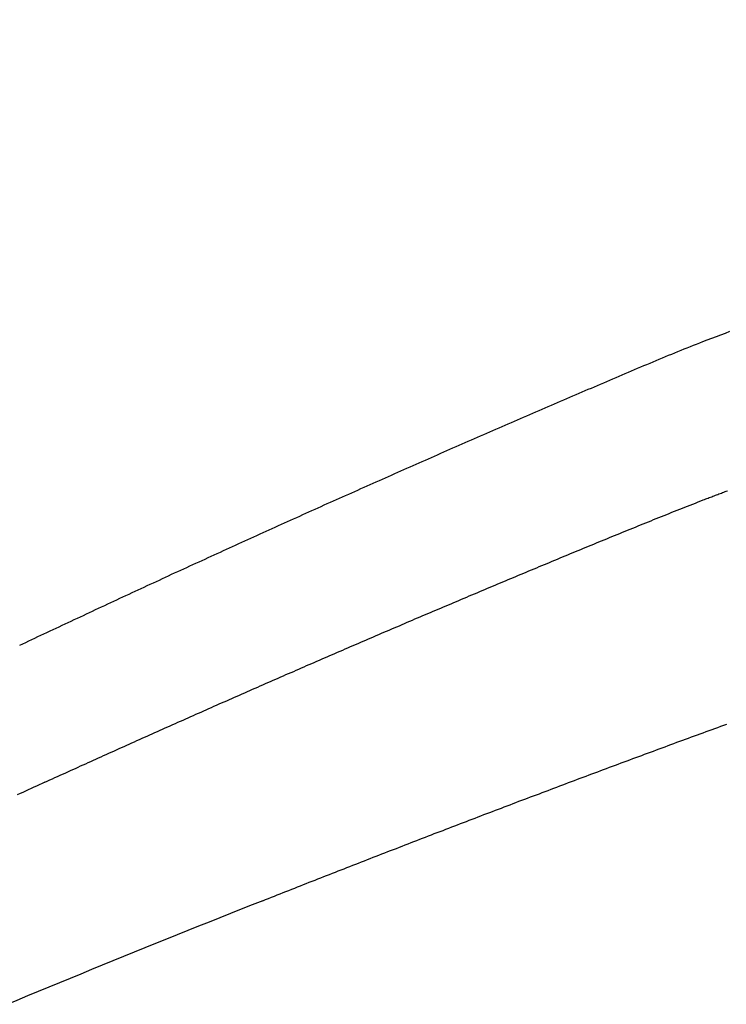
# Model space of a CAD drawing. Header units: millimetres. Extents: x -604189 to 881711, y -381903 to -7297.
# Tile 283 of 656: x -588013 to -587944, y -163963 to -163868. Entities that reach past the tile are written whole.
import ezdxf

# ---------------------------------------------------------------- set-up
doc = ezdxf.new("R2010")
doc.units = ezdxf.units.MM
doc.header["$LTSCALE"] = 100
doc.linetypes.add('0.5_0.5', pattern=[1, 0.5, -0.5])
doc.linetypes.add('ACAD_ISO04W100', pattern=[30.5, 24, -3, 0.5, -3])
doc.layers.get('Defpoints').update_dxf_attribs({"color": 30})
doc.layers.add('OPIS', color=7, linetype='Continuous')
doc.layers.add('strop osie', color=80, linetype='ACAD_ISO04W100', lineweight=5)
doc.styles.get("Standard").update_dxf_attribs({"font": 'romans.shx', "width": 0.5})
doc.dimstyles.new('1 50', dxfattribs={"dimtxt": 150, "dimasz": 80, "dimexe": 1, "dimexo": 1, "dimgap": 20, "dimtad": 1, "dimdec": 0, "dimlfac": 0.1, "dimtxsty": 'Standard', "dimblk": 'ARCHTICK', "dimcen": 200, "dimclrd": 2, "dimadec": 1, "dimazin": 0, "dimtfac": 1, "dimtdec": 0, "dimtmove": 0, "dimatfit": 3, "dimldrblk": 'ARCHTICK', "dimfxl": 120, "dimfxlon": 1, "dimtfill": 1, "dimarcsym": 0})

# ---------------------------------------------------------------- blocks, each defined once
blk = doc.blocks.new('_ArchTick')
at = {"layer": 'strop osie', "color": 0, "const_width": 0.15}
blk.add_lwpolyline([(-0.5, -0.5), (0.5, 0.5)], dxfattribs=at)
blk = doc.blocks.new('*D3294')
at = {"layer": 'Defpoints', "color": 0, "linetype": 'ByBlock', "lineweight": 5, "transparency": 16777216}
for p in [(-595783.126, -159420.303), (-593748.924, -159420.303), (-552118.935, -179940.303)]:
    blk.add_point(p, dxfattribs=at)
at = {"layer": 'OPIS', "color": 0, "linetype": 'Continuous', "lineweight": -2, "transparency": 16777216}
for p, q in [((-595723.126, -159420.303), (-595784.126, -159420.303)), ((-595723.126, -179940.303), (-595784.126, -179940.303))]:
    blk.add_line(p, q, dxfattribs=at)
at = {"layer": 'OPIS', "color": 2, "lineweight": -2, "transparency": 16777216}
blk.add_line((-595783.126, -179940.303), (-595783.126, -159420.303), dxfattribs=at)
at = {"layer": 'OPIS', "color": 2, "linetype": 'ByBlock', "lineweight": -2, "transparency": 16777216, "xscale": 80, "yscale": 80, "zscale": 80}
for p, rotation in [((-595783.126, -159420.303), 90), ((-595783.126, -179940.303), 270)]:
    blk.add_blockref('_ArchTick', p, dxfattribs=dict(at, rotation=rotation))
at = {"layer": 'OPIS', "color": 0, "linetype": 'ByBlock', "lineweight": 13, "transparency": 16777216, "insert": (-595878.126, -169680.303), "char_height": 150, "attachment_point": 5, "rotation": 90, "bg_fill": 3, "box_fill_scale": 1.1, "bg_fill_color": 256, "bg_fill_true_color": 13158600, "bg_fill_transparency": 0}
blk.add_mtext('2052', dxfattribs=at)

msp = doc.modelspace()

# ---------------------------------------------------------------- hatches: boundary and pattern name
at = {"layer": 'OPIS', "linetype": 'ByBlock', "lineweight": 15}
h = msp.add_hatch(dxfattribs=at)
h.set_pattern_fill('ANSI37', color=0, scale=80, angle=45)
h.set_pattern_definition([(90, (-306927.96, 32475.8), (-254, 0), []), (180, (-306927.96, 32475.8), (-3e-14, -254), [])])
edge = h.paths.add_edge_path()
edge.add_arc((-587934.086, -167378.931), 50, 0, 90)
edge.add_line((-587934.086, -167328.931), (-588139.086, -167328.93))
edge.add_arc((-588139.086, -167378.93), 50, 89.99957, 180)
edge.add_line((-588189.086, -167378.93), (-588189.086, -167822.93))
edge.add_arc((-588139.086, -167822.93), 50, 180, 270)
edge.add_line((-588139.086, -167872.93), (-587934.085, -167872.931))
edge.add_arc((-587934.086, -167822.931), 50, 270.00137, 360)
edge.add_line((-587884.086, -167822.931), (-587884.086, -167378.931))
edge = h.paths.add_edge_path()
edge.add_arc((-587934.086, -167378.931), 50, 0, 90)
edge.add_line((-587934.086, -167328.931), (-588139.086, -167328.93))
edge.add_arc((-588139.086, -167378.93), 50, 89.99957, 180)
edge.add_line((-588189.086, -167378.93), (-588189.086, -167822.93))
edge.add_arc((-588139.086, -167822.93), 50, 180, 270)
edge.add_line((-588139.086, -167872.93), (-587934.085, -167872.931))
edge.add_arc((-587934.086, -167822.931), 50, 270.00137, 360)
edge.add_line((-587884.086, -167822.931), (-587884.086, -167378.931))
edge = h.paths.add_edge_path()
edge.add_line((-588244.087, -167300.93), (-587769.086, -167300.93))
edge.add_line((-587769.086, -167300.93), (-587769.086, -167900.93))
edge.add_line((-587769.086, -167900.93), (-588243.789, -167900.93))
edge.add_arc((-588244.086, -167892.935), 8, 180, 272.12845, ccw=False)
edge.add_line((-588252.086, -167892.935), (-588252.086, -167308.93))
edge.add_arc((-588244.086, -167308.93), 8, 90.0036, 180, ccw=False)
h.paths.add_polyline_path([(-589864.932, -164217.829), (-589865.004, -164223.092), (-589865.079, -164228.355), (-589865.156, -164233.617), (-589865.235, -164238.88), (-589865.318, -164244.143), (-589865.402, -164249.406), (-589865.489, -164254.669), (-589865.579, -164259.931), (-589865.671, -164265.194), (-589865.766, -164270.457), (-589865.863, -164275.719), (-589865.962, -164280.982), (-589866.064, -164286.244), (-589866.169, -164291.506), (-589866.276, -164296.769), (-589866.386, -164302.031), (-589866.498, -164307.293), (-589866.613, -164312.556), (-589866.73, -164317.818), (-589866.85, -164323.08), (-589866.972, -164328.342), (-589867.097, -164333.604), (-589867.225, -164338.866), (-589867.355, -164344.127), (-589867.488, -164349.389), (-589867.623, -164354.651), (-589867.76, -164359.913), (-589867.901, -164365.174), (-589868.043, -164370.436), (-589868.189, -164375.697), (-589868.337, -164380.958), (-589868.487, -164386.22), (-589868.64, -164391.481), (-589868.795, -164396.742), (-589868.953, -164402.003), (-590219.489, -164402.003), (-590219.664, -164396.198), (-590219.835, -164390.392), (-590220.003, -164384.587), (-590220.168, -164378.781), (-590220.329, -164372.976), (-590220.488, -164367.17), (-590220.643, -164361.364), (-590220.796, -164355.558), (-590220.945, -164349.752), (-590221.092, -164343.946), (-590221.235, -164338.14), (-590221.375, -164332.334), (-590221.512, -164326.527), (-590221.646, -164320.721), (-590221.777, -164314.914), (-590221.904, -164309.108), (-590222.029, -164303.301), (-590222.151, -164297.495), (-590222.269, -164291.688), (-590222.385, -164285.881), (-590222.497, -164280.074), (-590222.606, -164274.267), (-590222.713, -164268.461), (-590222.816, -164262.653), (-590222.916, -164256.846), (-590223.014, -164251.039), (-590223.108, -164245.232), (-590223.199, -164239.425), (-590223.287, -164233.618), (-590223.372, -164227.81), (-590223.454, -164222.003), (-590223.533, -164216.196), (-590223.609, -164210.388), (-590223.682, -164204.581), (-590223.751, -164198.773), (-590223.818, -164192.966), (-590223.881, -164187.158), (-590223.941, -164181.35), (-590223.997, -164175.543), (-590224.051, -164169.735), (-590224.101, -164163.927), (-590224.147, -164158.12), (-590224.191, -164152.312), (-590224.231, -164146.504), (-590224.267, -164140.696), (-590224.301, -164134.888), (-590224.332, -164129.081), (-590224.361, -164123.273), (-590224.388, -164117.465), (-590224.413, -164111.657), (-590224.437, -164105.849), (-590224.459, -164100.041), (-590224.475, -164094.233), (-590224.48, -164088.425), (-590224.472, -164082.617), (-590224.448, -164076.809), (-590224.406, -164071.002), (-590224.347, -164065.194), (-590224.269, -164059.387), (-590224.171, -164053.58), (-590224.054, -164047.773), (-590223.917, -164041.967), (-590223.759, -164036.161), (-590223.581, -164030.356), (-590223.381, -164024.551), (-590223.159, -164018.747), (-590222.914, -164012.944), (-590222.642, -164007.143), (-590222.341, -164001.342), (-590222.009, -163995.544), (-590221.642, -163989.748), (-590221.238, -163983.954), (-590220.795, -163978.163), (-590220.304, -163972.376), (-590219.753, -163966.594), (-590219.129, -163960.82), (-590218.419, -163955.056), (-590217.605, -163949.306), (-590216.67, -163943.574), (-590215.596, -163937.865), (-590214.362, -163932.188), (-590212.941, -163926.557), (-590211.302, -163920.987), (-590209.416, -163915.495), (-590207.246, -163910.11), (-590204.744, -163904.869), (-590201.869, -163899.824), (-590198.582, -163895.036), (-590194.851, -163890.591), (-590190.671, -163886.563), (-590186.105, -163882.977), (-590181.224, -163879.833), (-590176.097, -163877.106), (-590170.784, -163874.761), (-590165.336, -163872.759), (-590159.785, -163871.064), (-590154.154, -163869.636), (-590148.468, -163868.44), (-590142.747, -163867.44), (-590137, -163866.603), (-590131.235, -163865.9), (-590125.458, -163865.297), (-590119.674, -163864.778), (-590113.884, -163864.334), (-590108.088, -163863.958), (-590102.289, -163863.646), (-590096.486, -163863.39), (-590090.681, -163863.186), (-590084.874, -163863.026), (-590079.068, -163862.906), (-590073.26, -163862.819), (-590067.453, -163862.761), (-590061.645, -163862.725), (-590055.837, -163862.707), (-590050.029, -163862.7), (-590044.221, -163862.698), (-590038.958, -163862.699), (-590033.694, -163862.704), (-590028.431, -163862.718), (-590023.167, -163862.744), (-590017.904, -163862.788), (-590012.641, -163862.852), (-590007.379, -163862.942), (-590002.117, -163863.062), (-589996.856, -163863.215), (-589991.596, -163863.407), (-589986.337, -163863.64), (-589981.081, -163863.919), (-589975.828, -163864.249), (-589970.579, -163864.634), (-589965.334, -163865.078), (-589960.096, -163865.587), (-589954.864, -163866.17), (-589949.645, -163866.847), (-589944.442, -163867.642), (-589939.263, -163868.578), (-589934.115, -163869.676), (-589929.013, -163870.965), (-589923.971, -163872.474), (-589919.009, -163874.23), (-589914.153, -163876.259), (-589909.436, -163878.591), (-589904.896, -163881.253), (-589900.585, -163884.268), (-589896.554, -163887.652), (-589892.857, -163891.394), (-589889.534, -163895.471), (-589886.574, -163899.824), (-589883.952, -163904.387), (-589881.64, -163909.114), (-589879.606, -163913.968), (-589877.817, -163918.918), (-589876.241, -163923.939), (-589874.854, -163929.016), (-589873.636, -163934.137), (-589872.564, -163939.29), (-589871.619, -163944.467), (-589870.784, -163949.663), (-589870.048, -163954.875), (-589869.397, -163960.099), (-589868.818, -163965.33), (-589868.302, -163970.568), (-589867.84, -163975.811), (-589867.421, -163981.058), (-589867.037, -163986.308), (-589866.685, -163991.559), (-589866.363, -163996.813), (-589866.067, -164002.068), (-589865.796, -164007.324), (-589865.549, -164012.582), (-589865.322, -164017.84), (-589865.116, -164023.1), (-589864.928, -164028.36), (-589864.759, -164033.621), (-589864.607, -164038.882), (-589864.472, -164044.144), (-589864.354, -164049.406), (-589864.252, -164054.668), (-589864.166, -164059.931), (-589864.096, -164065.194), (-589864.041, -164070.457), (-589864.001, -164075.72), (-589863.976, -164080.984), (-589863.964, -164086.247), (-589863.964, -164091.51), (-589863.974, -164096.774), (-589863.991, -164102.037), (-589864.012, -164107.301), (-589864.034, -164112.564), (-589864.057, -164117.828), (-589864.081, -164123.091), (-589864.107, -164128.354), (-589864.135, -164133.618), (-589864.165, -164138.881), (-589864.197, -164144.144), (-589864.232, -164149.408), (-589864.269, -164154.671), (-589864.31, -164159.934), (-589864.353, -164165.198), (-589864.399, -164170.461), (-589864.447, -164175.724), (-589864.498, -164180.987), (-589864.552, -164186.25), (-589864.609, -164191.513), (-589864.668, -164196.777), (-589864.73, -164202.04), (-589864.795, -164207.303), (-589864.862, -164212.566)])
h.paths.add_polyline_path([(-590463.924, -164407.051), (-587763.924, -164407.051), (-587763.924, -162910.783), (-590463.924, -162910.783)])
h.paths.add_polyline_path([(-590295.717, -164839.225), (-590289.91, -164839.127), (-590284.103, -164839.033), (-590278.295, -164838.942), (-590272.488, -164838.854), (-590266.681, -164838.769), (-590260.873, -164838.687), (-590255.066, -164838.608), (-590249.259, -164838.532), (-590243.451, -164838.459), (-590237.644, -164838.39), (-590231.836, -164838.323), (-590226.028, -164838.26), (-590220.221, -164838.2), (-590214.413, -164838.144), (-590208.605, -164838.09), (-590202.798, -164838.04), (-590196.99, -164837.994), (-590191.182, -164837.95), (-590185.374, -164837.91), (-590179.567, -164837.874), (-590173.759, -164837.84), (-590167.951, -164837.809), (-590162.143, -164837.78), (-590156.335, -164837.753), (-590150.527, -164837.728), (-590144.719, -164837.704), (-590138.912, -164837.682), (-590133.104, -164837.666), (-590127.296, -164837.661), (-590121.488, -164837.669), (-590115.68, -164837.693), (-590109.872, -164837.735), (-590104.065, -164837.794), (-590098.257, -164837.872), (-590092.45, -164837.97), (-590086.643, -164838.087), (-590080.837, -164838.224), (-590075.031, -164838.382), (-590069.226, -164838.56), (-590063.422, -164838.76), (-590057.618, -164838.982), (-590051.815, -164839.227), (-590046.013, -164839.499), (-590040.213, -164839.8), (-590034.415, -164840.132), (-590028.618, -164840.499), (-590022.825, -164840.903), (-590017.034, -164841.346), (-590011.246, -164841.837), (-590005.465, -164842.388), (-589999.691, -164843.012), (-589993.927, -164843.722), (-589988.176, -164844.536), (-589982.444, -164845.471), (-589976.736, -164846.545), (-589971.059, -164847.779), (-589965.428, -164849.2), (-589959.858, -164850.839), (-589954.366, -164852.725), (-589948.98, -164854.895), (-589943.739, -164857.397), (-589938.694, -164860.272), (-589933.906, -164863.559), (-589929.462, -164867.29), (-589925.433, -164871.47), (-589921.847, -164876.036), (-589918.704, -164880.917), (-589915.976, -164886.044), (-589913.631, -164891.357), (-589911.63, -164896.805), (-589909.934, -164902.356), (-589908.507, -164907.987), (-589907.31, -164913.673), (-589906.31, -164919.394), (-589905.474, -164925.141), (-589904.77, -164930.906), (-589904.168, -164936.683), (-589903.648, -164942.467), (-589903.204, -164948.257), (-589902.829, -164954.053), (-589902.516, -164959.852), (-589902.261, -164965.655), (-589902.056, -164971.46), (-589901.897, -164977.267), (-589901.776, -164983.073), (-589901.69, -164988.881), (-589901.631, -164994.688), (-589901.596, -165000.496), (-589901.577, -165006.304), (-589901.57, -165012.112), (-589901.569, -165017.92), (-589901.57, -165023.183), (-589901.575, -165028.447), (-589901.588, -165033.71), (-589901.615, -165038.974), (-589901.658, -165044.237), (-589901.723, -165049.5), (-589901.813, -165054.762), (-589901.932, -165060.024), (-589902.086, -165065.285), (-589902.277, -165070.545), (-589902.51, -165075.804), (-589902.79, -165081.06), (-589903.119, -165086.313), (-589903.504, -165091.562), (-589903.949, -165096.807), (-589904.458, -165102.045), (-589905.04, -165107.276), (-589905.717, -165112.496), (-589906.513, -165117.699), (-589907.448, -165122.878), (-589908.547, -165128.026), (-589909.836, -165133.128), (-589911.345, -165138.17), (-589913.1, -165143.132), (-589915.129, -165147.988), (-589917.461, -165152.705), (-589920.123, -165157.245), (-589923.139, -165161.556), (-589926.522, -165165.587), (-589930.265, -165169.284), (-589934.342, -165172.607), (-589938.694, -165175.567), (-589943.257, -165178.189), (-589947.985, -165180.501), (-589952.838, -165182.535), (-589957.788, -165184.324), (-589962.81, -165185.9), (-589967.887, -165187.287), (-589973.007, -165188.505), (-589978.16, -165189.577), (-589983.337, -165190.522), (-589988.534, -165191.357), (-589993.746, -165192.093), (-589998.969, -165192.744), (-590004.201, -165193.323), (-590009.439, -165193.839), (-590014.682, -165194.301), (-590019.929, -165194.72), (-590025.178, -165195.104), (-590030.43, -165195.456), (-590035.683, -165195.778), (-590040.938, -165196.074), (-590046.195, -165196.345), (-590051.452, -165196.592), (-590056.711, -165196.819), (-590061.97, -165197.025), (-590067.23, -165197.213), (-590072.491, -165197.382), (-590077.752, -165197.534), (-590083.014, -165197.669), (-590088.276, -165197.787), (-590093.539, -165197.889), (-590098.801, -165197.975), (-590104.064, -165198.045), (-590109.327, -165198.1), (-590114.591, -165198.14), (-590119.854, -165198.165), (-590125.118, -165198.177), (-590130.381, -165198.177), (-590135.644, -165198.167), (-590140.908, -165198.15), (-590146.171, -165198.129), (-590151.435, -165198.107), (-590156.698, -165198.084), (-590161.961, -165198.06), (-590167.225, -165198.034), (-590172.488, -165198.006), (-590177.752, -165197.976), (-590183.015, -165197.944), (-590188.278, -165197.909), (-590193.541, -165197.872), (-590198.805, -165197.831), (-590204.068, -165197.788), (-590209.331, -165197.742), (-590214.594, -165197.694), (-590219.858, -165197.643), (-590225.121, -165197.589), (-590230.384, -165197.532), (-590235.647, -165197.473), (-590240.91, -165197.411), (-590246.173, -165197.346), (-590251.436, -165197.279), (-590256.699, -165197.209), (-590261.962, -165197.137), (-590267.225, -165197.062), (-590272.488, -165196.985), (-590277.751, -165196.906), (-590283.014, -165196.823), (-590288.276, -165196.739), (-590293.539, -165196.652), (-590298.802, -165196.562), (-590304.064, -165196.47), (-590309.327, -165196.375), (-590314.59, -165196.278), (-590319.852, -165196.179), (-590325.115, -165196.077), (-590330.377, -165195.972), (-590335.639, -165195.865), (-590340.902, -165195.755), (-590346.164, -165195.643), (-590351.426, -165195.528), (-590356.688, -165195.411), (-590361.95, -165195.291), (-590367.212, -165195.169), (-590372.474, -165195.044), (-590377.736, -165194.916), (-590382.998, -165194.786), (-590388.26, -165194.653), (-590393.521, -165194.518), (-590398.783, -165194.381), (-590404.045, -165194.24), (-590409.306, -165194.098), (-590414.568, -165193.952), (-590419.829, -165193.804), (-590425.09, -165193.654), (-590430.351, -165193.501), (-590435.613, -165193.346), (-590440.874, -165193.188), (-590440.874, -164842.652), (-590435.068, -164842.477), (-590429.263, -164842.306), (-590423.457, -164842.138), (-590417.652, -164841.973), (-590411.846, -164841.812), (-590406.04, -164841.653), (-590400.235, -164841.498), (-590394.429, -164841.345), (-590388.623, -164841.196), (-590382.817, -164841.049), (-590377.01, -164840.906), (-590371.204, -164840.766), (-590365.398, -164840.629), (-590359.591, -164840.495), (-590353.785, -164840.364), (-590347.978, -164840.237), (-590342.172, -164840.112), (-590336.365, -164839.99), (-590330.558, -164839.872), (-590324.752, -164839.756), (-590318.945, -164839.644), (-590313.138, -164839.535), (-590307.331, -164839.428), (-590301.524, -164839.325)])
edge = h.paths.add_edge_path()
edge.add_arc((-590093.924, -162268.543), 50, 0, 90.00043)
edge.add_line((-590093.924, -162218.543), (-590298.924, -162218.545))
edge.add_arc((-590298.924, -162268.545), 50, 90.00087, 180)
edge.add_line((-590348.924, -162268.545), (-590348.924, -162712.545))
edge.add_arc((-590298.924, -162712.545), 50, 180, 270.00224)
edge.add_line((-590298.922, -162762.545), (-590093.923, -162762.543))
edge.add_arc((-590093.924, -162712.543), 50, 270.00087, 360)
edge.add_line((-590043.924, -162712.543), (-590043.924, -162268.543))
edge = h.paths.add_edge_path()
edge.add_arc((-590093.924, -161668.543), 50, 0, 90.00043)
edge.add_line((-590093.924, -161618.543), (-590298.924, -161618.545))
edge.add_arc((-590298.924, -161668.545), 50, 90.00087, 180)
edge.add_line((-590348.924, -161668.545), (-590348.924, -162112.545))
edge.add_arc((-590298.924, -162112.545), 50, 180, 270.00224)
edge.add_line((-590298.922, -162162.545), (-590093.923, -162162.543))
edge.add_arc((-590093.924, -162112.543), 50, 270.00087, 360)
edge.add_line((-590043.924, -162112.543), (-590043.924, -161668.543))
h.paths.add_polyline_path([(-590463.924, -162790.543), (-587763.924, -162790.543), (-587763.924, -161590.543), (-590463.924, -161590.543)])
edge = h.paths.add_edge_path()
edge.add_arc((-588139.086, -168270.003), 50, 89.99957, 180)
edge.add_line((-588189.086, -168270.003), (-588189.086, -168714.003))
edge.add_arc((-588139.086, -168714.003), 50, 180, 270)
edge.add_line((-588139.086, -168764.003), (-587934.085, -168764.004))
edge.add_arc((-587934.086, -168714.004), 50, 270.00137, 360)
edge.add_line((-587884.086, -168714.004), (-587884.086, -168270.004))
edge.add_arc((-587934.086, -168270.004), 50, 0, 90)
edge.add_line((-587934.086, -168220.004), (-588139.086, -168220.003))
edge = h.paths.add_edge_path()
edge.add_arc((-587934.086, -169161.078), 50, 0, 90)
edge.add_line((-587934.086, -169111.078), (-588139.086, -169111.076))
edge.add_arc((-588139.086, -169161.076), 50, 89.99957, 180)
edge.add_line((-588189.086, -169161.076), (-588189.086, -169605.076))
edge.add_arc((-588139.086, -169605.076), 50, 180, 270)
edge.add_line((-588139.086, -169655.076), (-587934.085, -169655.078))
edge.add_arc((-587934.086, -169605.078), 50, 270.00137, 360)
edge.add_line((-587884.086, -169605.078), (-587884.086, -169161.078))
edge = h.paths.add_edge_path()
edge.add_arc((-588139.086, -170052.15), 50, 89.99957, 180)
edge.add_line((-588189.086, -170052.15), (-588189.086, -170496.15))
edge.add_arc((-588139.086, -170496.15), 50, 180, 270)
edge.add_line((-588139.086, -170546.15), (-587934.085, -170546.151))
edge.add_arc((-587934.086, -170496.151), 50, 270.00137, 360)
edge.add_line((-587884.086, -170496.151), (-587884.086, -170052.151))
edge.add_arc((-587934.086, -170052.151), 50, 0, 90)
edge.add_line((-587934.086, -170002.151), (-588139.086, -170002.15))
edge = h.paths.add_edge_path()
edge.add_arc((-588139.086, -170943.223), 50, 89.99957, 180)
edge.add_line((-588189.086, -170943.223), (-588189.086, -171387.223))
edge.add_arc((-588139.086, -171387.223), 50, 180, 270)
edge.add_line((-588139.086, -171437.223), (-587934.085, -171437.224))
edge.add_arc((-587934.086, -171387.224), 50, 270.00137, 360)
edge.add_line((-587884.086, -171387.224), (-587884.086, -170943.224))
edge.add_arc((-587934.086, -170943.224), 50, 0, 90)
edge.add_line((-587934.086, -170893.224), (-588139.086, -170893.223))
h.paths.add_polyline_path([(-587763.924, -164527.291), (-590463.924, -164527.291), (-590463.924, -171970.3), (-587763.924, -171970.3)])

# ---------------------------------------------------------------- next in the draw order: dimensions: what is measured, and where the dimension line sits
at = {"layer": 'OPIS', "color": 0, "linetype": 'ByBlock', "lineweight": 13}
dim = msp.add_linear_dim(base=(-595783.126, -159420.303), p1=(-552118.935, -179940.303), p2=(-593748.924, -159420.303), angle=90, dimstyle='1 50', override={"dimtmove": 1, "dimfxl": 60, "dimarcsym": 1}, dxfattribs=at)
dim.commit()
dim.dimension.update_dxf_attribs({"geometry": '*D3294', "text_midpoint": (-595878.126, -169680.303)})

# ---------------------------------------------------------------- next in the draw order: hatches: boundary and pattern name
at = {"layer": 'OPIS', "linetype": '0.5_0.5', "lineweight": 13}
h = msp.add_hatch(dxfattribs=at)
h.set_pattern_fill('ANSI37', color=0, scale=130)
h.set_pattern_definition([(45, (-597218.54, 256668.8), (-291.85832, 291.85832), []), (135, (-597218.54, 256668.8), (-291.85832, -291.85832), [])])
edge = h.paths.add_edge_path(flags=16)
edge.add_line((-570958.916, -168985.281), (-571058.916, -168985.281))
edge.add_line((-571058.916, -168985.281), (-572598.916, -168985.281))
edge.add_line((-572598.916, -168985.281), (-572598.915, -170470.3))
edge.add_line((-572598.915, -170470.3), (-570825.763, -170470.3))
edge.add_arc((-570508.916, -170339.099), 342.937, 180, 202.49364, ccw=False)
edge.add_arc((-570508.916, -170339.099), 342.937, 90, 180, ccw=False)
edge.add_line((-570508.916, -169996.163), (-570508.916, -169764.704))
edge.add_arc((-570058.916, -168985.281), 900, 180, 240, ccw=False)
edge = h.paths.add_edge_path(flags=17)
edge.add_line((-569358.915, -170085.281), (-569358.916, -168985.281))
edge.add_line((-569358.916, -168985.281), (-569358.917, -168985.281))
edge.add_line((-569358.917, -168985.281), (-569958.916, -168985.281))
edge.add_line((-569958.916, -168985.281), (-570058.916, -168985.281))
edge.add_line((-570058.916, -168985.281), (-570058.916, -168925.281))
edge.add_line((-570058.916, -168925.281), (-569958.916, -168925.281))
edge.add_line((-569958.916, -168925.281), (-569958.916, -168865.281))
edge.add_line((-569958.916, -168865.281), (-569358.916, -168865.281))
edge.add_line((-569358.916, -168865.281), (-569358.917, -166865.281))
edge.add_line((-569358.917, -166865.281), (-574098.917, -166865.286))
edge.add_line((-574098.917, -166865.286), (-574098.914, -171970.3))
edge.add_line((-574098.914, -171970.3), (-572608.913, -171970.3))
edge.add_line((-572608.913, -171970.3), (-571504.913, -170590.3))
edge.add_line((-571504.913, -170590.3), (-572718.915, -170590.3))
edge.add_line((-572718.915, -170590.3), (-572718.916, -168865.281))
edge.add_line((-572718.916, -168865.281), (-571058.916, -168865.281))
edge.add_line((-571058.916, -168865.281), (-571058.916, -168925.281))
edge.add_line((-571058.916, -168925.281), (-570958.916, -168925.281))
edge.add_line((-570958.916, -168925.281), (-570958.916, -168985.281))
edge.add_arc((-570058.916, -168985.281), 900, 180, 240)
edge.add_line((-570508.916, -169764.704), (-570508.916, -169996.163))
edge.add_arc((-570508.916, -170339.099), 342.937, 0, 90, ccw=False)
edge.add_arc((-570508.916, -170339.099), 342.937, 208.97989, 360, ccw=False)
edge.add_line((-570808.913, -170505.253), (-570808.913, -171171.086))
edge.add_arc((-570808.913, -171220.3), 49.214, 0, 90, ccw=False)
edge.add_arc((-570808.913, -171220.3), 49.214, 270, 360, ccw=False)
edge.add_line((-570808.913, -171269.514), (-570808.913, -171970.3))
edge.add_line((-570808.913, -171970.3), (-569358.914, -171970.3))
edge.add_line((-569358.914, -171970.3), (-569358.915, -170085.281))
h.paths.add_polyline_path([(-561118.924, -159870.303), (-590334.655, -159870.303), (-590334.655, -161470.303), (-562318.924, -161470.303), (-562318.924, -172095.292), (-561118.924, -172095.291), (-561118.924, -168350.303), (-552073.919, -168350.303), (-552073.92, -167150.303), (-561118.924, -167150.303)])
h.paths.add_polyline_path([(-572856.927, -169813.68), (-569451.07, -169813.68), (-569451.07, -169408.68), (-572856.927, -169408.68)], flags=16)

# ---------------------------------------------------------------- next in the draw order: linework, layer by layer
at = {"color": 0, "linetype": 'ByBlock'}
msp.add_lwpolyline([(-587989.254, -163953.04, 0.01172), (-588054.991, -163980.874)], format="xyb", dxfattribs=at)
at = {"color": 0}
for points in [[(-587946.696, -163898.93, 0), (-587946.262, -163898.76, 0), (-587945.827, -163898.59, 0), (-587945.391, -163898.43, 0), (-587944.956, -163898.26, 0), (-587944.52, -163898.1, 0), (-587944.084, -163897.93, 0)], [(-588012.756, -163928.32, 0), (-588012.463, -163928.18, 0), (-588012.17, -163928.04, 0), (-588011.876, -163927.9, 0), (-588011.583, -163927.76, 0), (-588011.29, -163927.62, 0), (-588010.997, -163927.48, 0), (-588010.704, -163927.35, 0), (-588010.41, -163927.21, 0), (-588010.117, -163927.07, 0), (-588009.824, -163926.93, 0), (-588009.53, -163926.79, 0), (-588009.237, -163926.66, 0), (-588008.943, -163926.52, 0), (-588008.65, -163926.38, 0), (-588008.356, -163926.24, 0), (-588008.063, -163926.1, 0), (-588007.769, -163925.97, 0), (-588007.476, -163925.83, 0), (-588007.182, -163925.69, 0), (-588006.888, -163925.55, 0), (-588006.595, -163925.42, 0), (-588006.301, -163925.28, 0), (-588006.007, -163925.14, 0), (-588005.714, -163925, 0), (-588005.42, -163924.87, 0), (-588005.126, -163924.73, 0), (-588004.832, -163924.59, 0), (-588004.538, -163924.46, 0), (-588004.244, -163924.32, 0), (-588003.95, -163924.18, 0), (-588003.657, -163924.04, 0), (-588003.363, -163923.91, 0), (-588003.069, -163923.77, 0), (-588002.774, -163923.63, 0), (-588002.48, -163923.5, 0), (-588002.186, -163923.36, 0), (-588001.892, -163923.22, 0), (-588001.598, -163923.09, 0), (-588001.304, -163922.95, 0), (-588001.01, -163922.81, 0), (-588000.715, -163922.68, 0), (-588000.421, -163922.54, 0), (-588000.127, -163922.41, 0), (-587999.833, -163922.27, 0), (-587999.538, -163922.13, 0), (-587999.244, -163922, 0), (-587998.95, -163921.86, 0), (-587998.655, -163921.73, 0), (-587998.361, -163921.59, 0), (-587998.066, -163921.45, 0), (-587997.772, -163921.32, 0), (-587997.477, -163921.18, 0), (-587997.183, -163921.05, 0), (-587996.888, -163920.91, 0), (-587996.593, -163920.78, 0), (-587996.299, -163920.64, 0), (-587996.004, -163920.51, 0), (-587995.709, -163920.37, 0), (-587995.415, -163920.24, 0), (-587995.12, -163920.1, 0), (-587994.825, -163919.97, 0), (-587994.53, -163919.83, 0), (-587994.236, -163919.7, 0), (-587993.941, -163919.56, 0), (-587993.646, -163919.43, 0), (-587993.351, -163919.29, 0), (-587993.056, -163919.16, 0), (-587992.761, -163919.02, 0), (-587992.466, -163918.89, 0), (-587992.171, -163918.75, 0), (-587991.876, -163918.62, 0), (-587991.581, -163918.48, 0), (-587991.286, -163918.35, 0), (-587990.991, -163918.21, 0), (-587990.695, -163918.08, 0), (-587990.4, -163917.95, 0), (-587990.105, -163917.81, 0), (-587989.81, -163917.68, 0), (-587989.515, -163917.54, 0), (-587989.219, -163917.41, 0), (-587988.924, -163917.28, 0), (-587988.629, -163917.14, 0), (-587988.333, -163917.01, 0), (-587988.038, -163916.87, 0), (-587987.742, -163916.74, 0), (-587987.447, -163916.61, 0), (-587987.151, -163916.47, 0), (-587986.856, -163916.34, 0), (-587986.56, -163916.21, 0), (-587986.265, -163916.07, 0), (-587985.969, -163915.94, 0), (-587985.674, -163915.81, 0), (-587985.378, -163915.67, 0), (-587985.082, -163915.54, 0), (-587984.787, -163915.41, 0), (-587984.491, -163915.27, 0), (-587984.195, -163915.14, 0), (-587983.899, -163915.01, 0), (-587983.604, -163914.88, 0), (-587983.308, -163914.74, 0), (-587983.012, -163914.61, 0), (-587982.716, -163914.48, 0), (-587982.42, -163914.34, 0), (-587982.124, -163914.21, 0), (-587981.828, -163914.08, 0), (-587981.532, -163913.95, 0), (-587981.236, -163913.81, 0), (-587980.94, -163913.68, 0), (-587980.644, -163913.55, 0), (-587980.348, -163913.42, 0), (-587980.052, -163913.29, 0), (-587979.756, -163913.15, 0), (-587979.46, -163913.02, 0), (-587979.163, -163912.89, 0), (-587978.867, -163912.76, 0), (-587978.571, -163912.63, 0), (-587978.275, -163912.49, 0), (-587977.978, -163912.36, 0), (-587977.682, -163912.23, 0), (-587977.386, -163912.1, 0), (-587977.089, -163911.97, 0), (-587976.793, -163911.84, 0), (-587976.496, -163911.7, 0), (-587976.2, -163911.57, 0), (-587975.903, -163911.44, 0), (-587975.607, -163911.31, 0), (-587975.31, -163911.18, 0), (-587975.014, -163911.05, 0), (-587974.717, -163910.92, 0), (-587974.421, -163910.79, 0), (-587974.124, -163910.66, 0), (-587973.827, -163910.52, 0), (-587973.531, -163910.39, 0), (-587973.234, -163910.26, 0), (-587972.937, -163910.13, 0), (-587972.64, -163910, 0), (-587972.344, -163909.87, 0), (-587972.047, -163909.74, 0), (-587971.75, -163909.61, 0), (-587971.453, -163909.48, 0), (-587971.156, -163909.35, 0), (-587970.859, -163909.22, 0), (-587970.562, -163909.09, 0), (-587970.265, -163908.96, 0), (-587969.968, -163908.83, 0), (-587969.671, -163908.7, 0), (-587969.374, -163908.57, 0), (-587969.077, -163908.44, 0), (-587968.78, -163908.31, 0), (-587968.483, -163908.18, 0), (-587968.186, -163908.05, 0), (-587967.888, -163907.92, 0), (-587967.591, -163907.79, 0), (-587967.294, -163907.66, 0), (-587966.997, -163907.53, 0), (-587966.7, -163907.4, 0), (-587966.402, -163907.27, 0), (-587966.105, -163907.14, 0), (-587965.808, -163907.01, 0), (-587965.51, -163906.88, 0), (-587965.213, -163906.75, 0), (-587964.915, -163906.63, 0), (-587964.618, -163906.5, 0), (-587964.32, -163906.37, 0), (-587964.023, -163906.24, 0), (-587963.725, -163906.11, 0), (-587963.428, -163905.98, 0), (-587963.13, -163905.85, 0), (-587962.833, -163905.72, 0), (-587962.535, -163905.6, 0), (-587962.237, -163905.47, 0), (-587961.94, -163905.34, 0), (-587961.642, -163905.21, 0), (-587961.344, -163905.08, 0), (-587961.046, -163904.95, 0), (-587960.749, -163904.82, 0), (-587960.451, -163904.7, 0), (-587960.153, -163904.57, 0), (-587959.855, -163904.44, 0), (-587959.557, -163904.31, 0), (-587959.259, -163904.18, 0), (-587958.961, -163904.06, 0), (-587958.664, -163903.93, 0), (-587958.366, -163903.8, 0), (-587958.068, -163903.67, 0), (-587957.77, -163903.54, 0), (-587957.472, -163903.42, 0), (-587957.174, -163903.29, 0), (-587956.876, -163903.16, 0), (-587956.577, -163903.03, 0), (-587956.279, -163902.91, 0), (-587955.981, -163902.78, 0), (-587955.683, -163902.65, 0), (-587955.385, -163902.52, 0), (-587955.087, -163902.4, 0), (-587954.789, -163902.27, 0), (-587954.49, -163902.14, 0), (-587954.192, -163902.01, 0), (-587953.894, -163901.89, 0), (-587953.596, -163901.76, 0), (-587953.297, -163901.63, 0), (-587952.999, -163901.5, 0), (-587952.7, -163901.38, 0), (-587952.401, -163901.25, 0), (-587952.103, -163901.13, 0), (-587951.804, -163901, 0), (-587951.505, -163900.87, 0), (-587951.206, -163900.75, 0), (-587950.906, -163900.62, 0), (-587950.607, -163900.5, 0), (-587950.307, -163900.38, 0), (-587950.008, -163900.25, 0), (-587949.708, -163900.13, 0), (-587949.407, -163900.01, 0), (-587949.107, -163899.88, 0), (-587948.807, -163899.76, 0), (-587948.506, -163899.64, 0), (-587948.205, -163899.52, 0), (-587947.904, -163899.4, 0), (-587947.602, -163899.28, 0), (-587947.301, -163899.16, 0), (-587946.999, -163899.04, 0), (-587946.696, -163898.93, 0)], [(-587946.652, -163914.25, 0), (-587946.536, -163914.21, 0), (-587946.419, -163914.16, 0), (-587946.303, -163914.12, 0), (-587946.186, -163914.07, 0), (-587946.07, -163914.03, 0), (-587945.953, -163913.98, 0), (-587945.836, -163913.94, 0), (-587945.719, -163913.89, 0), (-587945.602, -163913.85, 0), (-587945.485, -163913.8, 0), (-587945.368, -163913.76, 0), (-587945.251, -163913.71, 0), (-587945.134, -163913.67, 0), (-587945.017, -163913.62, 0), (-587944.9, -163913.58, 0), (-587944.783, -163913.54, 0), (-587944.665, -163913.49, 0), (-587944.548, -163913.45, 0), (-587944.43, -163913.41, 0), (-587944.313, -163913.36, 0)], [(-588010.333, -163941.58, 0), (-588010.086, -163941.46, 0), (-588009.838, -163941.35, 0), (-588009.591, -163941.24, 0), (-588009.344, -163941.13, 0), (-588009.096, -163941.01, 0), (-588008.849, -163940.9, 0), (-588008.602, -163940.79, 0), (-588008.354, -163940.68, 0), (-588008.107, -163940.56, 0), (-588007.859, -163940.45, 0), (-588007.612, -163940.34, 0), (-588007.365, -163940.23, 0), (-588007.117, -163940.11, 0), (-588006.87, -163940, 0), (-588006.622, -163939.89, 0), (-588006.374, -163939.78, 0), (-588006.127, -163939.67, 0), (-588005.879, -163939.55, 0), (-588005.632, -163939.44, 0), (-588005.384, -163939.33, 0), (-588005.136, -163939.22, 0), (-588004.889, -163939.11, 0), (-588004.641, -163938.99, 0), (-588004.393, -163938.88, 0), (-588004.146, -163938.77, 0), (-588003.898, -163938.66, 0), (-588003.65, -163938.55, 0), (-588003.402, -163938.44, 0), (-588003.154, -163938.32, 0), (-588002.907, -163938.21, 0), (-588002.659, -163938.1, 0), (-588002.411, -163937.99, 0), (-588002.163, -163937.88, 0), (-588001.915, -163937.77, 0), (-588001.667, -163937.65, 0), (-588001.419, -163937.54, 0), (-588001.171, -163937.43, 0), (-588000.923, -163937.32, 0), (-588000.675, -163937.21, 0), (-588000.427, -163937.1, 0), (-588000.179, -163936.99, 0), (-587999.931, -163936.88, 0), (-587999.683, -163936.77, 0), (-587999.435, -163936.65, 0), (-587999.187, -163936.54, 0), (-587998.939, -163936.43, 0), (-587998.691, -163936.32, 0), (-587998.443, -163936.21, 0), (-587998.194, -163936.1, 0), (-587997.946, -163935.99, 0), (-587997.698, -163935.88, 0), (-587997.45, -163935.77, 0), (-587997.201, -163935.66, 0), (-587996.953, -163935.55, 0), (-587996.705, -163935.44, 0), (-587996.456, -163935.33, 0), (-587996.208, -163935.22, 0), (-587995.96, -163935.11, 0), (-587995.711, -163935, 0), (-587995.463, -163934.89, 0), (-587995.215, -163934.78, 0), (-587994.966, -163934.67, 0), (-587994.718, -163934.55, 0), (-587994.469, -163934.44, 0), (-587994.221, -163934.33, 0), (-587993.972, -163934.22, 0), (-587993.724, -163934.11, 0), (-587993.475, -163934, 0), (-587993.227, -163933.89, 0), (-587992.978, -163933.79, 0), (-587992.729, -163933.68, 0), (-587992.481, -163933.57, 0), (-587992.232, -163933.46, 0), (-587991.983, -163933.35, 0), (-587991.735, -163933.24, 0), (-587991.486, -163933.13, 0), (-587991.237, -163933.02, 0), (-587990.989, -163932.91, 0), (-587990.74, -163932.8, 0), (-587990.491, -163932.69, 0), (-587990.242, -163932.58, 0), (-587989.994, -163932.47, 0), (-587989.745, -163932.36, 0), (-587989.496, -163932.25, 0), (-587989.247, -163932.14, 0), (-587988.998, -163932.03, 0), (-587988.749, -163931.92, 0), (-587988.5, -163931.82, 0), (-587988.251, -163931.71, 0), (-587988.002, -163931.6, 0), (-587987.753, -163931.49, 0), (-587987.504, -163931.38, 0), (-587987.255, -163931.27, 0), (-587987.006, -163931.16, 0), (-587986.757, -163931.05, 0), (-587986.508, -163930.94, 0), (-587986.259, -163930.84, 0), (-587986.01, -163930.73, 0), (-587985.761, -163930.62, 0), (-587985.512, -163930.51, 0), (-587985.263, -163930.4, 0), (-587985.013, -163930.29, 0), (-587984.764, -163930.18, 0), (-587984.515, -163930.08, 0), (-587984.266, -163929.97, 0), (-587984.017, -163929.86, 0), (-587983.767, -163929.75, 0), (-587983.518, -163929.64, 0), (-587983.269, -163929.53, 0), (-587983.019, -163929.43, 0), (-587982.77, -163929.32, 0), (-587982.521, -163929.21, 0), (-587982.271, -163929.1, 0), (-587982.022, -163928.99, 0), (-587981.772, -163928.89, 0), (-587981.523, -163928.78, 0), (-587981.274, -163928.67, 0), (-587981.024, -163928.56, 0), (-587980.775, -163928.45, 0), (-587980.525, -163928.35, 0), (-587980.276, -163928.24, 0), (-587980.026, -163928.13, 0), (-587979.776, -163928.02, 0), (-587979.527, -163927.92, 0), (-587979.277, -163927.81, 0), (-587979.028, -163927.7, 0), (-587978.778, -163927.59, 0), (-587978.528, -163927.49, 0), (-587978.279, -163927.38, 0), (-587978.029, -163927.27, 0), (-587977.779, -163927.16, 0), (-587977.529, -163927.06, 0), (-587977.28, -163926.95, 0), (-587977.03, -163926.84, 0), (-587976.78, -163926.74, 0), (-587976.53, -163926.63, 0), (-587976.281, -163926.52, 0), (-587976.031, -163926.42, 0), (-587975.781, -163926.31, 0), (-587975.531, -163926.2, 0), (-587975.281, -163926.09, 0), (-587975.031, -163925.99, 0), (-587974.781, -163925.88, 0), (-587974.531, -163925.77, 0), (-587974.281, -163925.67, 0), (-587974.031, -163925.56, 0), (-587973.781, -163925.45, 0), (-587973.531, -163925.35, 0), (-587973.281, -163925.24, 0), (-587973.031, -163925.14, 0), (-587972.781, -163925.03, 0), (-587972.531, -163924.92, 0), (-587972.281, -163924.82, 0), (-587972.031, -163924.71, 0), (-587971.781, -163924.6, 0), (-587971.53, -163924.5, 0), (-587971.28, -163924.39, 0), (-587971.03, -163924.29, 0), (-587970.78, -163924.18, 0), (-587970.53, -163924.07, 0), (-587970.279, -163923.97, 0), (-587970.029, -163923.86, 0), (-587969.779, -163923.76, 0), (-587969.528, -163923.65, 0), (-587969.278, -163923.54, 0), (-587969.028, -163923.44, 0), (-587968.777, -163923.33, 0), (-587968.527, -163923.23, 0), (-587968.277, -163923.12, 0), (-587968.026, -163923.02, 0), (-587967.776, -163922.91, 0), (-587967.525, -163922.8, 0), (-587967.275, -163922.7, 0), (-587967.024, -163922.59, 0), (-587966.774, -163922.49, 0), (-587966.523, -163922.38, 0), (-587966.273, -163922.28, 0), (-587966.022, -163922.17, 0), (-587965.772, -163922.07, 0), (-587965.521, -163921.96, 0), (-587965.27, -163921.86, 0), (-587965.02, -163921.75, 0), (-587964.769, -163921.65, 0), (-587964.518, -163921.54, 0), (-587964.268, -163921.44, 0), (-587964.017, -163921.33, 0), (-587963.766, -163921.23, 0), (-587963.516, -163921.12, 0), (-587963.265, -163921.02, 0), (-587963.014, -163920.91, 0), (-587962.763, -163920.81, 0), (-587962.512, -163920.7, 0), (-587962.262, -163920.6, 0), (-587962.011, -163920.49, 0), (-587961.76, -163920.39, 0), (-587961.509, -163920.29, 0), (-587961.258, -163920.18, 0), (-587961.007, -163920.08, 0), (-587960.756, -163919.97, 0), (-587960.505, -163919.87, 0), (-587960.254, -163919.76, 0), (-587960.003, -163919.66, 0), (-587959.752, -163919.56, 0), (-587959.501, -163919.45, 0), (-587959.25, -163919.35, 0), (-587958.999, -163919.24, 0), (-587958.748, -163919.14, 0), (-587958.497, -163919.04, 0), (-587958.245, -163918.93, 0), (-587957.994, -163918.83, 0), (-587957.743, -163918.72, 0), (-587957.492, -163918.62, 0), (-587957.24, -163918.52, 0), (-587956.989, -163918.41, 0), (-587956.738, -163918.31, 0), (-587956.486, -163918.21, 0), (-587956.235, -163918.1, 0), (-587955.984, -163918, 0), (-587955.732, -163917.9, 0), (-587955.481, -163917.79, 0), (-587955.229, -163917.69, 0), (-587954.977, -163917.59, 0), (-587954.726, -163917.49, 0), (-587954.474, -163917.38, 0), (-587954.223, -163917.28, 0), (-587953.971, -163917.18, 0), (-587953.719, -163917.08, 0), (-587953.467, -163916.97, 0), (-587953.216, -163916.87, 0), (-587952.964, -163916.77, 0), (-587952.712, -163916.67, 0), (-587952.46, -163916.57, 0), (-587952.208, -163916.46, 0), (-587951.956, -163916.36, 0), (-587951.704, -163916.26, 0), (-587951.452, -163916.16, 0), (-587951.2, -163916.06, 0), (-587950.948, -163915.96, 0), (-587950.695, -163915.85, 0), (-587950.443, -163915.75, 0), (-587950.191, -163915.65, 0), (-587949.938, -163915.55, 0), (-587949.686, -163915.45, 0), (-587949.433, -163915.35, 0), (-587949.181, -163915.25, 0), (-587948.928, -163915.15, 0), (-587948.676, -163915.05, 0), (-587948.423, -163914.95, 0), (-587948.17, -163914.85, 0), (-587947.917, -163914.75, 0), (-587947.664, -163914.65, 0), (-587947.412, -163914.55, 0), (-587947.159, -163914.45, 0), (-587946.905, -163914.35, 0), (-587946.652, -163914.25, 0)], [(-587989.254, -163953.04, 0), (-587988.974, -163952.93, 0), (-587988.693, -163952.82, 0), (-587988.412, -163952.71, 0), (-587988.132, -163952.6, 0), (-587987.851, -163952.48, 0), (-587987.57, -163952.37, 0), (-587987.29, -163952.26, 0), (-587987.009, -163952.15, 0), (-587986.728, -163952.04, 0), (-587986.447, -163951.93, 0), (-587986.166, -163951.82, 0), (-587985.885, -163951.71, 0), (-587985.605, -163951.6, 0), (-587985.324, -163951.48, 0), (-587985.043, -163951.37, 0), (-587984.762, -163951.26, 0), (-587984.481, -163951.15, 0), (-587984.2, -163951.04, 0), (-587983.919, -163950.93, 0), (-587983.638, -163950.82, 0), (-587983.357, -163950.71, 0), (-587983.076, -163950.6, 0), (-587982.795, -163950.49, 0), (-587982.514, -163950.38, 0), (-587982.232, -163950.27, 0), (-587981.951, -163950.16, 0), (-587981.67, -163950.05, 0), (-587981.389, -163949.94, 0), (-587981.108, -163949.83, 0), (-587980.827, -163949.72, 0), (-587980.545, -163949.61, 0), (-587980.264, -163949.5, 0), (-587979.983, -163949.39, 0), (-587979.702, -163949.28, 0), (-587979.42, -163949.17, 0), (-587979.139, -163949.06, 0), (-587978.858, -163948.95, 0), (-587978.576, -163948.84, 0), (-587978.295, -163948.73, 0), (-587978.013, -163948.62, 0), (-587977.732, -163948.51, 0), (-587977.45, -163948.4, 0), (-587977.169, -163948.29, 0), (-587976.887, -163948.18, 0), (-587976.606, -163948.07, 0), (-587976.324, -163947.97, 0), (-587976.043, -163947.86, 0), (-587975.761, -163947.75, 0), (-587975.48, -163947.64, 0), (-587975.198, -163947.53, 0), (-587974.916, -163947.42, 0), (-587974.635, -163947.31, 0), (-587974.353, -163947.2, 0), (-587974.071, -163947.09, 0), (-587973.79, -163946.98, 0), (-587973.508, -163946.88, 0), (-587973.226, -163946.77, 0), (-587972.945, -163946.66, 0), (-587972.663, -163946.55, 0), (-587972.381, -163946.44, 0), (-587972.099, -163946.33, 0), (-587971.817, -163946.23, 0), (-587971.535, -163946.12, 0), (-587971.254, -163946.01, 0), (-587970.972, -163945.9, 0), (-587970.69, -163945.79, 0), (-587970.408, -163945.68, 0), (-587970.126, -163945.58, 0), (-587969.844, -163945.47, 0), (-587969.562, -163945.36, 0), (-587969.28, -163945.25, 0), (-587968.998, -163945.14, 0), (-587968.716, -163945.04, 0), (-587968.434, -163944.93, 0), (-587968.152, -163944.82, 0), (-587967.869, -163944.71, 0), (-587967.587, -163944.6, 0), (-587967.305, -163944.5, 0), (-587967.023, -163944.39, 0), (-587966.741, -163944.28, 0), (-587966.459, -163944.17, 0), (-587966.176, -163944.07, 0), (-587965.894, -163943.96, 0), (-587965.612, -163943.85, 0), (-587965.33, -163943.75, 0), (-587965.047, -163943.64, 0), (-587964.765, -163943.53, 0), (-587964.483, -163943.42, 0), (-587964.2, -163943.32, 0), (-587963.918, -163943.21, 0), (-587963.636, -163943.1, 0), (-587963.353, -163943, 0), (-587963.071, -163942.89, 0), (-587962.788, -163942.78, 0), (-587962.506, -163942.68, 0), (-587962.223, -163942.57, 0), (-587961.941, -163942.46, 0), (-587961.658, -163942.36, 0), (-587961.376, -163942.25, 0), (-587961.093, -163942.14, 0), (-587960.811, -163942.04, 0), (-587960.528, -163941.93, 0), (-587960.245, -163941.82, 0), (-587959.963, -163941.72, 0), (-587959.68, -163941.61, 0), (-587959.397, -163941.5, 0), (-587959.115, -163941.4, 0), (-587958.832, -163941.29, 0), (-587958.549, -163941.19, 0), (-587958.267, -163941.08, 0), (-587957.984, -163940.97, 0), (-587957.701, -163940.87, 0), (-587957.418, -163940.76, 0), (-587957.135, -163940.66, 0), (-587956.853, -163940.55, 0), (-587956.57, -163940.45, 0), (-587956.287, -163940.34, 0), (-587956.004, -163940.23, 0), (-587955.721, -163940.13, 0), (-587955.438, -163940.02, 0), (-587955.155, -163939.92, 0), (-587954.872, -163939.81, 0), (-587954.589, -163939.71, 0), (-587954.306, -163939.6, 0), (-587954.023, -163939.5, 0), (-587953.74, -163939.39, 0), (-587953.457, -163939.29, 0), (-587953.174, -163939.18, 0), (-587952.891, -163939.08, 0), (-587952.608, -163938.97, 0), (-587952.325, -163938.87, 0), (-587952.041, -163938.76, 0), (-587951.758, -163938.66, 0), (-587951.475, -163938.55, 0), (-587951.192, -163938.45, 0), (-587950.909, -163938.34, 0), (-587950.625, -163938.24, 0), (-587950.342, -163938.13, 0), (-587950.059, -163938.03, 0), (-587949.776, -163937.92, 0), (-587949.492, -163937.82, 0), (-587949.209, -163937.71, 0), (-587948.926, -163937.61, 0), (-587948.642, -163937.51, 0), (-587948.359, -163937.4, 0), (-587948.075, -163937.3, 0), (-587947.792, -163937.19, 0), (-587947.508, -163937.09, 0), (-587947.225, -163936.98, 0), (-587946.942, -163936.88, 0), (-587946.658, -163936.78, 0), (-587946.375, -163936.67, 0), (-587946.091, -163936.57, 0), (-587945.807, -163936.47, 0), (-587945.524, -163936.36, 0), (-587945.24, -163936.26, 0), (-587944.957, -163936.15, 0), (-587944.673, -163936.05, 0), (-587944.389, -163935.95, 0)], [(-588010.333, -163941.58, 0), (-588010.599, -163941.7, 0), (-588010.865, -163941.82, 0), (-588011.131, -163941.94, 0), (-588011.396, -163942.06, 0), (-588011.662, -163942.18, 0), (-588011.928, -163942.31, 0), (-588012.194, -163942.43, 0), (-588012.46, -163942.55, 0), (-588012.726, -163942.67, 0), (-588012.992, -163942.79, 0)]]:
    msp.add_polyline3d(points, dxfattribs=at)

doc.saveas('drawing.dxf')
